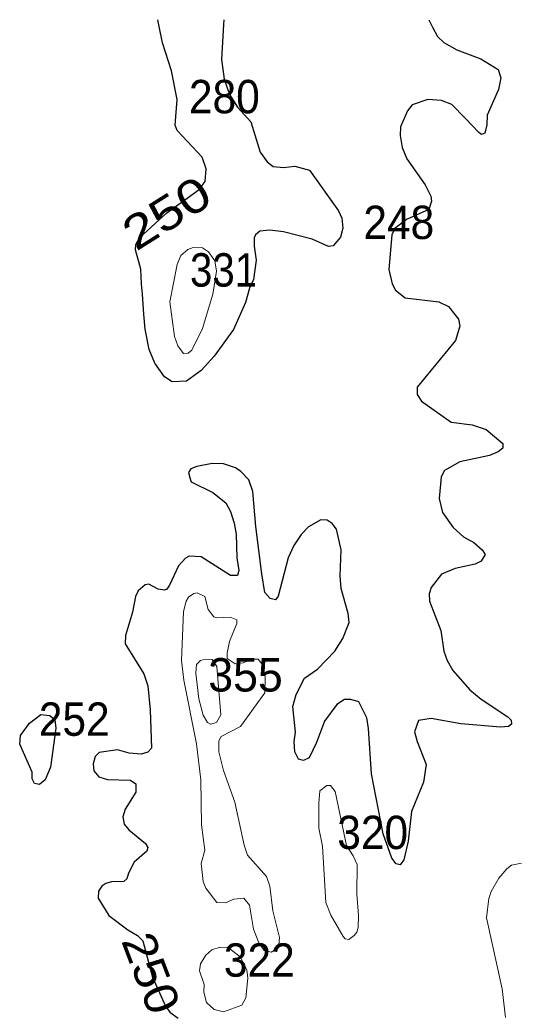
# Model space of a CAD drawing. Extents: x 499.9 to 555.3, y 9281.5 to 9336.8.
# Drawn here: x 507.07 to 509.447, y 9332.026 to 9336.788 of the extents above; entities that cross this region are included whole.
import ezdxf
from ezdxf.enums import TextEntityAlignment as Align

# ---------------------------------------------------------------- set-up
doc = ezdxf.new("R2010")
doc.units = 0
doc.header["$LTSCALE"] = 0.064
doc.layers.add('1', color=7, linetype='Continuous', lineweight=25)
doc.layers.add('2', color=7, linetype='Continuous', lineweight=13)
doc.layers.add('21', color=7, linetype='Continuous')
doc.layers.add('61', color=7, linetype='Continuous')

msp = doc.modelspace()

# ---------------------------------------------------------------- linework, layer by layer
at = {"layer": '1'}
for points in [[(508.0474, 9336.7876), (508.0462, 9336.7657), (508.0367, 9336.5973), (508.0496, 9336.5032), (508.0742, 9336.4299), (508.1133, 9336.3685), (508.1769, 9336.2983), (508.2219, 9336.1537), (508.2543, 9336.1073), (508.2835, 9336.0845), (508.3335, 9336.0797), (508.3876, 9336.0856), (508.4567, 9336.0665), (508.5964, 9335.8717), (508.6126, 9335.8375), (508.6173, 9335.7889), (508.6063, 9335.7466), (508.5712, 9335.7039), (508.549, 9335.7006), (508.4699, 9335.7367), (508.3327, 9335.7723), (508.2668, 9335.7801), (508.2195, 9335.7746), (508.1996, 9335.7572), (508.1926, 9335.7425), (508.1929, 9335.7031), (508.2021, 9335.6354), (508.1894, 9335.5431), (508.1702, 9335.5009), (508.1505, 9335.4329), (508.0934, 9335.3032), (508.0005, 9335.1762), (507.938, 9335.1071), (507.8687, 9335.0552), (507.8005, 9335.0519), (507.7625, 9335.076), (507.7169, 9335.1422), (507.6901, 9335.2082), (507.6709, 9335.3053), (507.664, 9335.3776), (507.6576, 9335.4729), (507.6534, 9335.5216), (507.6498, 9335.5924), (507.6454, 9335.6105), (507.6235, 9335.6846), (507.6259, 9335.7109), (507.6428, 9335.7427), (507.7742, 9335.8628), (507.929, 9335.9745), (507.9573, 9336.0122), (507.9628, 9336.0741), (507.9438, 9336.1294), (507.8238, 9336.2578), (507.8149, 9336.2836), (507.8232, 9336.4053), (507.7963, 9336.5431), (507.7535, 9336.6778), (507.7373, 9336.7554), (507.7306, 9336.7876)], [(509.0286, 9336.7874), (509.047, 9336.7532), (509.0711, 9336.7085), (509.1013, 9336.6798), (509.1636, 9336.6446), (509.2774, 9336.6002), (509.361, 9336.5499), (509.3734, 9336.51), (509.3623, 9336.4536), (509.3088, 9336.3302), (509.3066, 9336.2847), (509.2968, 9336.2444), (509.2812, 9336.2383), (509.2677, 9336.2484), (509.205, 9336.3151), (509.1395, 9336.3818), (509.0895, 9336.4006), (509.0244, 9336.4056), (508.9498, 9336.3797), (508.9265, 9336.3515), (508.8931, 9336.2751), (508.8915, 9336.2331), (508.9013, 9336.1759), (508.9244, 9336.1209), (509.0111, 9335.9976), (509.039, 9335.9418), (509.0423, 9335.9179), (509.0292, 9335.8791), (508.9217, 9335.8312), (508.866, 9335.7872), (508.8514, 9335.7576), (508.8374, 9335.5912), (508.853, 9335.5227), (508.8693, 9335.4911), (508.9153, 9335.4548), (509.0762, 9335.4357), (509.1226, 9335.4135), (509.1703, 9335.3521), (509.1775, 9335.3195), (509.1573, 9335.2509), (508.9731, 9335.0264), (508.9731, 9334.9918), (508.9931, 9334.9602), (509.1358, 9334.8594), (509.2359, 9334.8461), (509.3036, 9334.8236), (509.3829, 9334.7562), (509.3827, 9334.7348), (509.3617, 9334.7169), (509.3193, 9334.6992), (509.1777, 9334.6685), (509.1045, 9334.6274), (509.0885, 9334.5973), (509.0792, 9334.4935), (509.0937, 9334.4259), (509.146, 9334.3544), (509.1954, 9334.3098), (509.2445, 9334.2817), (509.2843, 9334.2476), (509.2983, 9334.2253), (509.2795, 9334.1936), (509.251, 9334.1783), (509.1558, 9334.1573), (509.0903, 9334.1312), (509.04, 9334.0669), (509.03, 9334.0369), (509.0318, 9334.0018), (509.0868, 9333.8601), (509.1005, 9333.7621), (509.1174, 9333.7161), (509.1445, 9333.6684), (509.2257, 9333.5761), (509.2797, 9333.5315), (509.4079, 9333.4474), (509.4227, 9333.4306), (509.4253, 9333.4108), (509.4108, 9333.4003), (509.3729, 9333.3978), (509.1826, 9333.4137), (509.0402, 9333.439), (508.9792, 9333.4291), (508.9602, 9333.3746), (508.9726, 9333.3278), (509.0163, 9333.2184), (509.0032, 9333.1333), (508.9455, 9332.9926), (508.9295, 9332.8502), (508.9093, 9332.7612), (508.8917, 9332.7379), (508.8723, 9332.7421), (508.8512, 9332.7684), (508.8099, 9332.8863), (508.7548, 9333.173), (508.7403, 9333.3905), (508.7313, 9333.4417)], [(508.5297, 9333.4256), (508.4915, 9333.3238), (508.456, 9333.2496), (508.4282, 9333.2373), (508.4043, 9333.243), (508.387, 9333.2784), (508.3838, 9333.3284), (508.3899, 9333.3732), (508.3774, 9333.4956), (508.3933, 9333.5539), (508.4334, 9333.6319), (508.4966, 9333.6747), (508.5794, 9333.7606), (508.6179, 9333.8219), (508.6475, 9333.8985), (508.643, 9333.942), (508.6098, 9334.0622), (508.605, 9334.1227), (508.6095, 9334.2476), (508.5874, 9334.347), (508.5665, 9334.3731), (508.5417, 9334.3892), (508.5111, 9334.3903), (508.4529, 9334.3578), (508.4171, 9334.321), (508.3817, 9334.2676), (508.3551, 9334.2094), (508.3067, 9334.0255), (508.2942, 9334.0076), (508.2688, 9334.0146), (508.2436, 9334.0429), (508.229, 9334.1313), (508.1998, 9334.3585), (508.1864, 9334.5269), (508.1666, 9334.5824), (508.129, 9334.6231), (508.1028, 9334.6407), (508.0462, 9334.6597), (507.9921, 9334.6613), (507.9173, 9334.6473), (507.8885, 9334.6361), (507.8784, 9334.6186), (507.8862, 9334.5877), (507.8915, 9334.5733), (507.9953, 9334.5213), (508.0566, 9334.4719), (508.0787, 9334.4307), (508.0969, 9334.3757), (508.1066, 9334.3216), (508.1101, 9334.2086), (508.1185, 9334.1478), (508.1127, 9334.124), (508.079, 9334.124), (507.9387, 9334.2136), (507.8818, 9334.2169), (507.8643, 9334.2072), (507.83, 9334.1711), (507.7877, 9334.078), (507.7748, 9334.0582), (507.7628, 9334.0537), (507.7328, 9334.058), (507.6884, 9334.0823), (507.6697, 9334.0801), (507.6374, 9334.0501), (507.6237, 9334.0231), (507.6101, 9333.9484), (507.5757, 9333.8358), (507.5752, 9333.7958), (507.6642, 9333.6523), (507.6831, 9333.5959), (507.6945, 9333.4805), (507.701, 9333.2957), (507.6825, 9333.2766), (507.6509, 9333.2673), (507.5942, 9333.272), (507.5377, 9333.2891), (507.4499, 9333.2753), (507.4305, 9333.2563), (507.4222, 9333.2206), (507.4253, 9333.188), (507.4484, 9333.1583), (507.4894, 9333.1456), (507.5999, 9333.1424), (507.6256, 9333.1252), (507.626, 9333.0852), (507.575, 9333.0046), (507.5631, 9332.9671), (507.5707, 9332.9321), (507.5924, 9332.9042), (507.6719, 9332.8396), (507.683, 9332.8201), (507.6782, 9332.8021), (507.6183, 9332.7498), (507.591, 9332.6975), (507.5819, 9332.6698)], [(508.7313, 9333.4417), (508.6942, 9333.5179), (508.655, 9333.5296), (508.6247, 9333.5297), (508.5877, 9333.506), (508.5297, 9333.4256)], [(507.5819, 9332.6698), (507.5689, 9332.6577), (507.5092, 9332.656), (507.4817, 9332.6484), (507.4626, 9332.6355), (507.4464, 9332.6113)], [(507.4464, 9332.6113), (507.445, 9332.5774), (507.4962, 9332.4948), (507.5876, 9332.426), (507.6341, 9332.3987), (507.6594, 9332.3726), (507.7063, 9332.1989), (507.7681, 9332.0598), (507.7881, 9332.0308), (507.8282, 9332.0016)]]:
    msp.add_lwpolyline(points, dxfattribs=at)
msp.add_lwpolyline([(507.0705, 9333.3153), (507.0732, 9333.3569), (507.1165, 9333.416), (507.1709, 9333.4575), (507.2137, 9333.4537), (507.2384, 9333.4316), (507.2431, 9333.3927), (507.2178, 9333.2058), (507.1909, 9333.1441), (507.1641, 9333.1228), (507.1404, 9333.1266), (507.1292, 9333.1493), (507.1291, 9333.1821)], close=True, dxfattribs=at)
at = {"layer": '2'}
for points in [[(507.7892, 9335.4363), (507.8243, 9335.6155), (507.8412, 9335.6574), (507.8745, 9335.6876), (507.9011, 9335.6963), (507.9449, 9335.6954), (507.9731, 9335.6762), (508.0043, 9335.6327), (508.0129, 9335.583), (507.9953, 9335.4732), (507.9445, 9335.3084), (507.8936, 9335.2049), (507.8757, 9335.1903), (507.8543, 9335.1882), (507.8274, 9335.2246), (507.8106, 9335.2702)], [(508.127, 9333.4009), (508.2443, 9333.5613), (508.2446, 9333.637), (508.2361, 9333.6924), (508.2109, 9333.7223), (508.1825, 9333.7237), (508.1401, 9333.705), (508.1017, 9333.7002), (508.0628, 9333.7266), (508.0625, 9333.7526), (508.0747, 9333.8076), (508.1097, 9333.8943), (508.1091, 9333.9117), (508.0774, 9333.9244), (508.0142, 9333.9213), (507.9997, 9333.9266), (507.9727, 9333.9612), (507.9567, 9334.0231), (507.9203, 9334.0417), (507.9031, 9334.038), (507.8787, 9334.0195), (507.8664, 9334.0017), (507.8535, 9333.9519), (507.8442, 9333.7168), (507.8554, 9333.623), (507.9171, 9333.3165), (507.9363, 9333.1446), (507.9397, 9332.9291), (507.9569, 9332.8072), (507.9383, 9332.7428), (507.9477, 9332.6569), (507.9615, 9332.6257), (508.013, 9332.5568), (508.0552, 9332.5543), (508.0948, 9332.5724), (508.1426, 9332.5779), (508.1701, 9332.5446), (508.1891, 9332.4284), (508.2153, 9332.3626), (508.2411, 9332.326), (508.2746, 9332.319), (508.2975, 9332.3329), (508.3112, 9332.354), (508.3135, 9332.3886), (508.2817, 9332.5168), (508.267, 9332.6353), (508.2518, 9332.6815), (508.1608, 9332.7842), (508.1443, 9332.8307), (508.1004, 9333.0373), (508.0449, 9333.1901), (508.0236, 9333.2795), (508.0236, 9333.3313), (508.0338, 9333.3529)], [(507.9128, 9333.656), (507.9271, 9333.5326), (507.9481, 9333.4554), (507.9684, 9333.4192), (507.9836, 9333.4118), (508.0124, 9333.4193), (508.0321, 9333.4569), (508.0142, 9333.6874), (507.9912, 9333.7207), (507.9572, 9333.7223), (507.9347, 9333.7164), (507.9158, 9333.6969)], [(508.56, 9332.4965), (508.5364, 9332.5564), (508.5202, 9332.8259), (508.5028, 9332.9128), (508.5015, 9333.0324), (508.5075, 9333.0911), (508.541, 9333.1176), (508.5575, 9333.1169), (508.5808, 9333.0888), (508.6351, 9332.8302), (508.6674, 9332.7807), (508.686, 9332.7383), (508.6847, 9332.5971), (508.6918, 9332.4938), (508.6902, 9332.4346), (508.684, 9332.4137), (508.6716, 9332.3986), (508.6455, 9332.3795), (508.6289, 9332.3826), (508.6183, 9332.3931)], [(508.0458, 9332.0326), (508.1341, 9332.0645), (508.1533, 9332.0992), (508.1622, 9332.1937), (508.1575, 9332.2342), (508.1274, 9332.2947), (508.0672, 9332.3408), (508.0289, 9332.3425), (507.9891, 9332.3297), (507.9614, 9332.3037), (507.935, 9332.2627), (507.9301, 9332.229), (507.9534, 9332.1643), (507.9521, 9332.1268), (507.9643, 9332.0778), (508.0003, 9332.0435)]]:
    msp.add_lwpolyline(points, close=True, dxfattribs=at)
msp.add_lwpolyline([(509.4723, 9332.7453), (509.4253, 9332.7357), (509.4022, 9332.718), (509.3647, 9332.6736), (509.3278, 9332.609), (509.3161, 9332.5758), (509.3053, 9332.4827), (509.38, 9332.1428), (509.3961, 9332.0054)], dxfattribs=at)

# ---------------------------------------------------------------- texts
at = {"layer": '21'}
for s, width, p in [('280', 0.95, (507.8802, 9336.3398)), ('248', 0.95, (508.7155, 9335.737)), ('331', 0.9, (507.8852, 9335.509)), ('252', 0.95, (507.1612, 9333.3557)), ('320', 0.95, (508.5905, 9332.8126)), ('322', 0.95, (508.0475, 9332.2009))]:
    msp.add_text(s, height=0.16, dxfattribs=dict(at, width=width)).set_placement(p)
msp.add_text('355', height=0.16, dxfattribs=at).set_placement((507.9726, 9333.5679))
at = {"layer": '61'}
for rotation, width, p in [(32.093, 1.25, (507.8159, 9335.7944)), (290.822, 1.1, (507.6241, 9332.19))]:
    msp.add_text('250', height=0.16, rotation=rotation, dxfattribs=dict(at, width=width)).set_placement(p, align=Align.CENTER)

doc.saveas('drawing.dxf')
